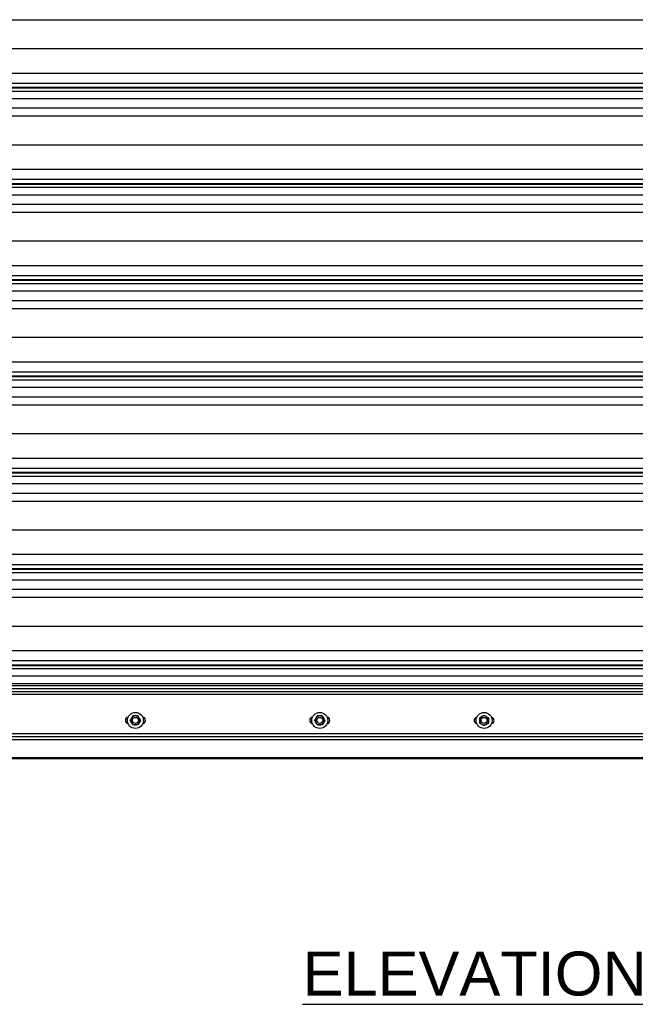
# Model space of a CAD drawing. Header units: inches. Extents: x 170 to 284, y 215 to 248.
# Tile 542 of 656: x 203.52 to 204.84, y 239.26 to 241.36. Entities that reach past the tile are written whole.
import ezdxf

# ---------------------------------------------------------------- set-up
doc = ezdxf.new("R2010")
doc.units = ezdxf.units.IN
doc.header["$LTSCALE"] = 0.25
doc.header["$MEASUREMENT"] = 0
doc.linetypes.add('CENTER', pattern=[2, 1.25, -0.25, 0.25, -0.25])
for name, color, linetype in [('ANNOTATIONS', 1, 'Continuous'), ('LH FRONT OF HOOD', 7, 'Continuous'), ('SECTION CUTS', 6, 'CENTER')]:
    doc.layers.add(name, color=color, linetype=linetype)
doc.styles.add('ARIAL', font='arial.ttf', dxfattribs={"height": 0.09375})

msp = doc.modelspace()

# ---------------------------------------------------------------- linework, layer by layer
at = {"layer": 'LH FRONT OF HOOD'}
for p, q in [((202.57687, 241.35729), (206.45609, 241.35729)), ((202.53049, 241.2959), (206.50248, 241.2959)), ((202.50032, 241.24351), (206.53264, 241.24351)), ((202.50032, 241.22213), (206.53264, 241.22213)), ((206.53264, 241.21265), (202.50032, 241.21265)), ((202.50032, 241.21201), (206.53264, 241.21201)), ((202.50032, 241.20499), (206.53264, 241.20499)), ((202.50032, 241.18931), (206.53264, 241.18931)), ((202.50032, 241.16892), (206.53264, 241.16892)), ((202.57687, 241.15184), (206.45609, 241.15184)), ((202.53049, 241.09045), (206.50248, 241.09045)), ((202.50032, 241.03807), (206.53264, 241.03807)), ((202.50032, 241.01669), (206.53264, 241.01669)), ((206.53264, 241.0072), (202.50032, 241.0072)), ((202.50032, 241.00656), (206.53264, 241.00656)), ((202.50032, 240.99954), (206.53264, 240.99954)), ((202.50032, 240.98386), (206.53264, 240.98386)), ((202.50032, 240.96347), (206.53264, 240.96347)), ((202.57687, 240.9464), (206.45609, 240.9464)), ((202.53049, 240.885), (206.50248, 240.885)), ((202.50032, 240.83262), (206.53264, 240.83262)), ((202.50032, 240.81124), (206.53264, 240.81124)), ((206.53264, 240.80175), (202.50032, 240.80175)), ((202.50032, 240.80111), (206.53264, 240.80111)), ((202.50032, 240.7941), (206.53264, 240.7941)), ((202.50032, 240.77841), (206.53264, 240.77841)), ((202.50032, 240.75802), (206.53264, 240.75802)), ((202.57687, 240.74095), (206.45609, 240.74095)), ((202.53049, 240.67956), (206.50248, 240.67956)), ((202.50032, 240.62717), (206.53264, 240.62717)), ((202.50032, 240.60579), (206.53264, 240.60579)), ((206.53264, 240.59631), (202.50032, 240.59631)), ((202.50032, 240.59567), (206.53264, 240.59567)), ((202.50032, 240.58865), (206.53264, 240.58865)), ((202.50032, 240.57296), (206.53264, 240.57296)), ((202.50032, 240.55258), (206.53264, 240.55258)), ((202.57687, 240.5355), (206.45609, 240.5355)), ((202.53049, 240.47411), (206.50248, 240.47411)), ((202.50032, 240.42172), (206.53264, 240.42172)), ((202.50032, 240.40034), (206.53264, 240.40034)), ((206.53264, 240.39086), (202.50032, 240.39086)), ((202.50032, 240.39022), (206.53264, 240.39022)), ((202.50032, 240.3832), (206.53264, 240.3832)), ((202.50032, 240.36752), (206.53264, 240.36752)), ((202.50032, 240.34713), (206.53264, 240.34713)), ((202.57687, 240.33005), (206.45609, 240.33005)), ((202.53049, 240.26866), (206.50248, 240.26866)), ((202.50032, 240.21628), (206.53264, 240.21628)), ((202.50032, 240.1949), (206.53264, 240.1949)), ((206.53264, 240.18541), (202.50032, 240.18541)), ((202.50032, 240.18477), (206.53264, 240.18477)), ((202.50032, 240.17775), (206.53264, 240.17775)), ((202.50032, 240.16207), (206.53264, 240.16207)), ((202.50032, 240.14168), (206.53264, 240.14168)), ((202.57687, 240.12461), (206.45609, 240.12461)), ((202.53049, 240.06321), (206.50248, 240.06321)), ((202.50032, 240.01083), (206.53264, 240.01083)), ((202.50032, 239.98945), (206.53264, 239.98945)), ((206.53264, 239.97996), (202.50032, 239.97996)), ((202.50032, 239.97932), (206.53264, 239.97932)), ((202.50032, 239.97231), (206.53264, 239.97231)), ((202.50032, 239.95662), (206.53264, 239.95662)), ((206.53264, 239.94023), (202.50032, 239.94023)), ((206.53264, 239.93564), (202.50032, 239.93564)), ((206.53264, 239.92945), (202.50032, 239.92945)), ((202.50032, 239.92384), (206.53264, 239.92384)), ((206.53264, 239.91742), (202.50032, 239.91742)), ((202.50032, 239.83396), (206.53264, 239.83396)), ((202.50032, 239.82754), (206.53264, 239.82754)), ((206.67368, 239.82031), (202.35929, 239.82031)), ((202.49197, 239.82111), (206.541, 239.82111)), ((208.44568, 239.78003), (200.70953, 239.78003)), ((206.67368, 239.78189), (202.35929, 239.78189)), ((206.67368, 239.78074), (202.35929, 239.78074)), ((206.67368, 239.78003), (202.35929, 239.78003)), ((206.62899, 239.78189), (202.50249, 239.78189))]:
    msp.add_line(p, q, dxfattribs=at)
for centre, radius in [((203.77174, 239.86178), 0.01712), ((204.16551, 239.86178), 0.01712), ((204.51648, 239.86178), 0.01712), ((203.77174, 239.86178), 0.00642), ((204.16551, 239.86178), 0.00642), ((204.51648, 239.86178), 0.00642)]:
    msp.add_circle(centre, radius, dxfattribs=at)
for centre, radius, start, end in [((203.77174, 239.86178), 0.00962, 90, 150), ((203.77174, 239.86178), 0.00962, 30, 90), ((204.16551, 239.86178), 0.00962, 90, 150), ((204.16551, 239.86178), 0.00962, 30, 90), ((204.51648, 239.86178), 0.00962, 120, 180), ((204.51648, 239.86178), 0.00962, 60, 120), ((204.51648, 239.86178), 0.00962, 0, 60), ((203.75783, 239.86178), 0.00749, 102.05152, 257.94848), ((203.77174, 239.86178), 0.00962, 150, 210), ((203.77174, 239.86178), 0.00962, 210, 270), ((203.77174, 239.86178), 0.00962, 270, 330), ((203.77174, 239.86178), 0.00962, 330, 30), ((203.78565, 239.86178), 0.00749, 282.05152, 77.94848), ((204.1516, 239.86178), 0.00749, 102.05152, 257.94848), ((204.16551, 239.86178), 0.00962, 150, 210), ((204.16551, 239.86178), 0.00962, 210, 270), ((204.16551, 239.86178), 0.00962, 270, 330), ((204.16551, 239.86178), 0.00962, 330, 30), ((204.17942, 239.86178), 0.00749, 282.05152, 77.94848), ((204.5015, 239.86178), 0.00642, 98.21321, 261.78679), ((204.51648, 239.86178), 0.00962, 180, 240), ((204.51648, 239.86178), 0.00962, 240, 300), ((204.51648, 239.86178), 0.00962, 300, 0), ((204.53146, 239.86178), 0.00642, 278.21321, 81.78679)]:
    msp.add_arc(centre, radius, start, end, dxfattribs=at)
for points, knots in [([(203.7634, 239.86659), (203.76379, 239.86726), (203.76458, 239.86863), (203.7655, 239.87022), (203.76603, 239.87113), (203.76618, 239.8714)], [0, 0, 0, 0, 0.4057211, 0.8260994, 1, 1, 1, 1]), ([(203.77174, 239.8714), (203.77161, 239.8714), (203.77006, 239.8714), (203.76816, 239.8714), (203.76651, 239.8714), (203.76618, 239.8714)], [0, 0, 0, 0, 0.0660449, 0.8129016, 1, 1, 1, 1]), ([(203.77729, 239.8714), (203.77682, 239.8714), (203.77506, 239.8714), (203.77314, 239.8714), (203.77174, 239.8714)], [0, 0, 0, 0, 0.2661568, 1, 1, 1, 1]), ([(203.77729, 239.8714), (203.77772, 239.87065), (203.7786, 239.86913), (203.77956, 239.86746), (203.78006, 239.86661), (203.78007, 239.86659)], [0, 0, 0, 0, 0.4839977, 0.9856214, 1, 1, 1, 1]), ([(204.15718, 239.86659), (204.15757, 239.86726), (204.15836, 239.86863), (204.15928, 239.87022), (204.1598, 239.87113), (204.15996, 239.8714)], [0, 0, 0, 0, 0.4057211, 0.8260994, 1, 1, 1, 1]), ([(204.16551, 239.8714), (204.16539, 239.8714), (204.16383, 239.8714), (204.16193, 239.8714), (204.16029, 239.8714), (204.15996, 239.8714)], [0, 0, 0, 0, 0.0660449, 0.8129016, 1, 1, 1, 1]), ([(204.17107, 239.8714), (204.1706, 239.8714), (204.16883, 239.8714), (204.16692, 239.8714), (204.16551, 239.8714)], [0, 0, 0, 0, 0.2661568, 1, 1, 1, 1]), ([(204.17107, 239.8714), (204.1715, 239.87065), (204.17238, 239.86913), (204.17334, 239.86746), (204.17383, 239.86661), (204.17384, 239.86659)], [0, 0, 0, 0, 0.4839977, 0.9856214, 1, 1, 1, 1]), ([(204.50686, 239.86733), (204.50761, 239.86776), (204.50913, 239.86864), (204.5108, 239.8696), (204.51165, 239.8701), (204.51167, 239.87011)], [0, 0, 0, 0, 0.4839977, 0.9856214, 1, 1, 1, 1]), ([(204.51167, 239.87011), (204.51235, 239.8705), (204.51371, 239.87129), (204.51531, 239.87221), (204.51622, 239.87273), (204.51648, 239.87289)], [0, 0, 0, 0, 0.4057211, 0.8260994, 1, 1, 1, 1]), ([(204.51648, 239.87289), (204.51723, 239.87246), (204.51875, 239.87158), (204.52042, 239.87062), (204.52127, 239.87012), (204.52129, 239.87011)], [0, 0, 0, 0, 0.4839977, 0.9856214, 1, 1, 1, 1]), ([(204.52129, 239.87011), (204.52197, 239.86972), (204.52334, 239.86893), (204.52493, 239.86801), (204.52584, 239.86749), (204.52611, 239.86733)], [0, 0, 0, 0, 0.4057211, 0.8260994, 1, 1, 1, 1]), ([(203.76063, 239.86178), (203.76106, 239.86252), (203.76194, 239.86405), (203.7629, 239.86571), (203.76339, 239.86656), (203.7634, 239.86659)], [0, 0, 0, 0, 0.4839977, 0.9856214, 1, 1, 1, 1]), ([(203.7634, 239.85697), (203.76302, 239.85764), (203.76223, 239.85901), (203.7613, 239.8606), (203.76078, 239.86151), (203.76063, 239.86178)], [0, 0, 0, 0, 0.4057211, 0.8260994, 1, 1, 1, 1]), ([(203.76618, 239.85215), (203.76575, 239.8529), (203.76487, 239.85442), (203.76391, 239.85609), (203.76342, 239.85694), (203.7634, 239.85697)], [0, 0, 0, 0, 0.4839977, 0.9856214, 1, 1, 1, 1]), ([(203.77174, 239.85215), (203.77161, 239.85215), (203.77006, 239.85215), (203.76816, 239.85215), (203.76651, 239.85215), (203.76618, 239.85215)], [0, 0, 0, 0, 0.0660449, 0.8129016, 1, 1, 1, 1]), ([(203.77729, 239.85215), (203.77682, 239.85215), (203.77506, 239.85215), (203.77314, 239.85215), (203.77174, 239.85215)], [0, 0, 0, 0, 0.2661568, 1, 1, 1, 1]), ([(203.78007, 239.85697), (203.77968, 239.85629), (203.77889, 239.85492), (203.77797, 239.85333), (203.77745, 239.85242), (203.77729, 239.85215)], [0, 0, 0, 0, 0.4057211, 0.8260994, 1, 1, 1, 1]), ([(203.78007, 239.86659), (203.78046, 239.86591), (203.78125, 239.86455), (203.78217, 239.86295), (203.78269, 239.86204), (203.78285, 239.86178)], [0, 0, 0, 0, 0.4057211, 0.8260994, 1, 1, 1, 1]), ([(203.78285, 239.86178), (203.78242, 239.86103), (203.78154, 239.85951), (203.78058, 239.85784), (203.78008, 239.85699), (203.78007, 239.85697)], [0, 0, 0, 0, 0.4839977, 0.9856214, 1, 1, 1, 1]), ([(204.1544, 239.86178), (204.15483, 239.86252), (204.15571, 239.86405), (204.15667, 239.86571), (204.15716, 239.86656), (204.15718, 239.86659)], [0, 0, 0, 0, 0.4839977, 0.9856214, 1, 1, 1, 1]), ([(204.15718, 239.85697), (204.15679, 239.85764), (204.156, 239.85901), (204.15508, 239.8606), (204.15455, 239.86151), (204.1544, 239.86178)], [0, 0, 0, 0, 0.4057211, 0.8260994, 1, 1, 1, 1]), ([(204.15996, 239.85215), (204.15952, 239.8529), (204.15865, 239.85442), (204.15769, 239.85609), (204.15719, 239.85694), (204.15718, 239.85697)], [0, 0, 0, 0, 0.4839977, 0.9856214, 1, 1, 1, 1]), ([(204.16551, 239.85215), (204.16539, 239.85215), (204.16383, 239.85215), (204.16193, 239.85215), (204.16029, 239.85215), (204.15996, 239.85215)], [0, 0, 0, 0, 0.0660449, 0.8129016, 1, 1, 1, 1]), ([(204.17107, 239.85215), (204.1706, 239.85215), (204.16883, 239.85215), (204.16692, 239.85215), (204.16551, 239.85215)], [0, 0, 0, 0, 0.2661568, 1, 1, 1, 1]), ([(204.17384, 239.85697), (204.17346, 239.85629), (204.17266, 239.85492), (204.17174, 239.85333), (204.17122, 239.85242), (204.17107, 239.85215)], [0, 0, 0, 0, 0.4057211, 0.8260994, 1, 1, 1, 1]), ([(204.17384, 239.86659), (204.17423, 239.86591), (204.17502, 239.86455), (204.17594, 239.86295), (204.17647, 239.86204), (204.17662, 239.86178)], [0, 0, 0, 0, 0.4057211, 0.8260994, 1, 1, 1, 1]), ([(204.17662, 239.86178), (204.17619, 239.86103), (204.17531, 239.85951), (204.17435, 239.85784), (204.17386, 239.85699), (204.17384, 239.85697)], [0, 0, 0, 0, 0.4839977, 0.9856214, 1, 1, 1, 1]), ([(204.50686, 239.86733), (204.50686, 239.86686), (204.50686, 239.8651), (204.50686, 239.86318), (204.50686, 239.86178)], [0, 0, 0, 0, 0.2661568, 1, 1, 1, 1]), ([(204.50686, 239.86178), (204.50686, 239.86165), (204.50686, 239.8601), (204.50686, 239.8582), (204.50686, 239.85655), (204.50686, 239.85622)], [0, 0, 0, 0, 0.0660449, 0.8129016, 1, 1, 1, 1]), ([(204.51167, 239.85344), (204.511, 239.85383), (204.50963, 239.85462), (204.50804, 239.85554), (204.50713, 239.85607), (204.50686, 239.85622)], [0, 0, 0, 0, 0.4057211, 0.8260994, 1, 1, 1, 1]), ([(204.51648, 239.85067), (204.51574, 239.8511), (204.51421, 239.85198), (204.51255, 239.85294), (204.5117, 239.85343), (204.51167, 239.85344)], [0, 0, 0, 0, 0.4839977, 0.9856214, 1, 1, 1, 1]), ([(204.52129, 239.85344), (204.52062, 239.85306), (204.51925, 239.85226), (204.51766, 239.85134), (204.51675, 239.85082), (204.51648, 239.85067)], [0, 0, 0, 0, 0.4057211, 0.8260994, 1, 1, 1, 1]), ([(204.52611, 239.85622), (204.52536, 239.85579), (204.52384, 239.85491), (204.52217, 239.85395), (204.52132, 239.85346), (204.52129, 239.85344)], [0, 0, 0, 0, 0.4839977, 0.9856214, 1, 1, 1, 1]), ([(204.52611, 239.86733), (204.52611, 239.86686), (204.52611, 239.8651), (204.52611, 239.86318), (204.52611, 239.86178)], [0, 0, 0, 0, 0.2661568, 1, 1, 1, 1]), ([(204.52611, 239.86178), (204.52611, 239.86165), (204.52611, 239.8601), (204.52611, 239.8582), (204.52611, 239.85655), (204.52611, 239.85622)], [0, 0, 0, 0, 0.0660449, 0.8129016, 1, 1, 1, 1])]:
    msp.add_open_spline(points, degree=3, knots=knots, dxfattribs=at)
at = {"layer": 'SECTION CUTS'}
msp.add_line((201.85473, 241.15184), (207.27409, 241.15184), dxfattribs=at)

# ---------------------------------------------------------------- texts
at = {"layer": 'ANNOTATIONS', "insert": (204.49635, 239.36844), "char_height": 0.09375, "width": 3.0834986, "attachment_point": 2, "style": 'ARIAL'}
msp.add_mtext('{\\LELEVATION}', dxfattribs=at)

doc.saveas('drawing.dxf')
